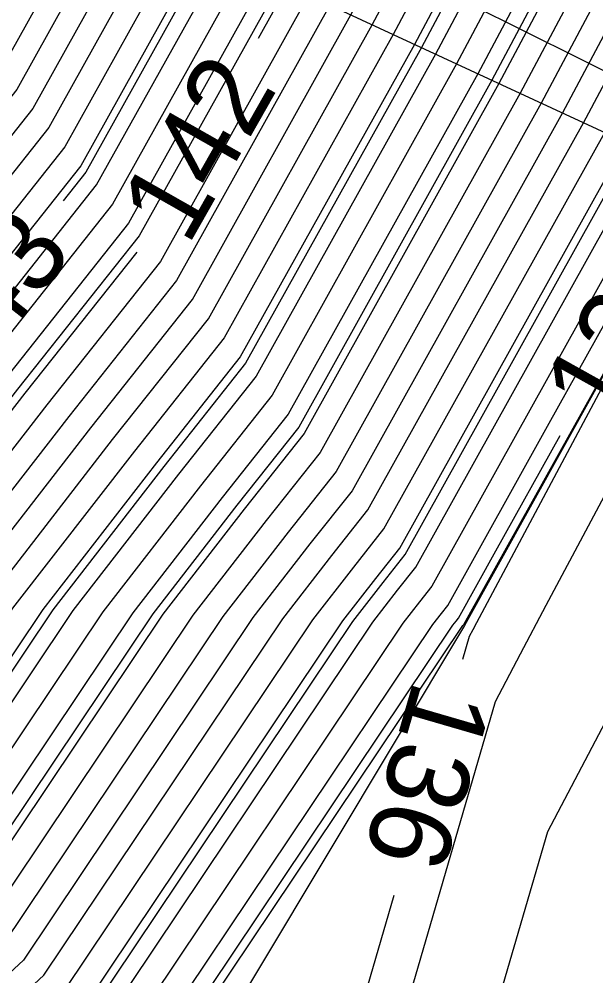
# Model space of a CAD drawing. Extents: x 2354170 to 2357230, y 866100 to 868290.
# Drawn here: x 2355638.26 to 2355652.34, y 867184.34 to 867207.68 of the extents above; entities that cross this region are included whole.
import ezdxf

# ---------------------------------------------------------------- set-up
doc = ezdxf.new("R2010")
doc.units = 0
for name, color, linetype in [('Default', 7, 'Continuous'), ('DTM Contours Major', 7, 'Continuous'), ('DTM Contours Minor', 7, 'Continuous'), ('DTM Contours Minor Text', 7, 'Continuous'), ('Exist Structure Major Box Culvert or Tunnel Topo', 7, 'Continuous'), ('PH Exist DTM Breakline', 7, 'Continuous')]:
    doc.layers.add(name, color=color, linetype=linetype)

msp = doc.modelspace()

# ---------------------------------------------------------------- linework, layer by layer
at = {"layer": 'Default'}
for points in [[(2355664.252, 867299.646), (2355669.19, 867292.045), (2355669.779, 867290.38), (2355669.781, 867289.718), (2355669.729, 867288.439), (2355671.03, 867273.796), (2355670.866, 867272.697), (2355669.217, 867263.411), (2355669.04, 867262.672), (2355668.947, 867262.409), (2355667.291, 867253.485), (2355659.812, 867239.56), (2355655.983, 867229.205), (2355654.666, 867226.325), (2355653.217, 867223.432), (2355650, 867218.256), (2355644.808, 867208.501), (2355644.09, 867207.212)], [(2355589.978, 867185.259), (2355594.026, 867184.061), (2355599.978, 867182.919), (2355608.894, 867184.159), (2355618.455, 867183.83), (2355624.115, 867186.127), (2355626.81, 867187.397), (2355630.313, 867190.655), (2355632.239, 867193.529), (2355636.795, 867199.404), (2355640.15, 867203.636), (2355643.259, 867209.218), (2355647.886, 867217.911), (2355651.607, 867223.898), (2355653.283, 867227.244), (2355654.807, 867230.576), (2355659.235, 867242.552), (2355665.668, 867254.53), (2355667.246, 867263.033), (2355667.38, 867263.979), (2355668.997, 867273.275), (2355668.853, 867273.881), (2355667.445, 867290.118)], [(2355666.071, 867288.949), (2355667.339, 867274.316), (2355667.684, 867272.876), (2355666.261, 867264.7), (2355665.993, 867262.808), (2355664.586, 867255.226), (2355658.851, 867244.547), (2355654.022, 867231.489), (2355652.361, 867227.857), (2355650.533, 867224.209), (2355646.477, 867217.681), (2355642.227, 867209.696), (2355639.37, 867204.569), (2355635.725, 867199.969), (2355630.774, 867193.585), (2355629.307, 867191.396), (2355626.639, 867188.915), (2355623.293, 867187.339), (2355618.48, 867185.385), (2355606.394, 867185.801), (2355599.978, 867184.909), (2355595.696, 867185.73), (2355589.978, 867187.423)], [(2355668.963, 867289.068), (2355670.333, 867273.647), (2355670.275, 867273.258), (2355668.5, 867263.266), (2355668.499, 867263.258), (2355668.499, 867263.258), (2355666.75, 867253.833), (2355659.62, 867240.557), (2355655.591, 867229.662), (2355654.205, 867226.631), (2355652.68, 867223.587), (2355649.295, 867218.141), (2355644.291, 867208.74), (2355640.929, 867202.703), (2355637.865, 867198.838), (2355633.704, 867193.473), (2355631.319, 867189.914), (2355626.981, 867185.879), (2355624.936, 867184.916), (2355618.43, 867182.275), (2355611.395, 867182.517), (2355599.978, 867180.929), (2355592.357, 867182.391)], [(2355665.384, 867288.365), (2355666.583, 867274.533), (2355667.027, 867272.677), (2355665.701, 867265.061), (2355665.367, 867262.695), (2355664.046, 867255.575), (2355658.658, 867245.545), (2355653.63, 867231.946), (2355651.9, 867228.163), (2355649.997, 867224.364), (2355645.772, 867217.566), (2355641.71, 867209.935), (2355638.981, 867205.036), (2355635.19, 867200.252), (2355630.041, 867193.613), (2355628.804, 867191.767), (2355626.553, 867189.674), (2355622.882, 867187.944), (2355618.492, 867186.162), (2355605.143, 867186.622), (2355599.978, 867185.903), (2355596.53, 867186.565), (2355589.978, 867188.505)], [(2355671.261, 867287.183), (2355672.424, 867274.095), (2355672.048, 867271.575), (2355670.653, 867263.719), (2355670.124, 867261.501), (2355669.843, 867260.711), (2355668.373, 867252.788), (2355660.197, 867237.564), (2355656.768, 867228.292), (2355655.588, 867225.712), (2355654.29, 867223.121), (2355651.409, 867218.486), (2355645.84, 867208.023), (2355642.097, 867201.304), (2355639.47, 867197.989), (2355635.902, 867193.389), (2355632.828, 867188.802), (2355627.237, 867183.602), (2355626.169, 867183.098), (2355618.393, 867179.942), (2355615.146, 867180.054), (2355608.196, 867179.088), (2355599.978, 867177.967), (2355590.161, 867179.83)], [(2355664.009, 867287.197), (2355665.069, 867274.968), (2355665.713, 867272.278), (2355664.583, 867265.782), (2355664.114, 867262.47), (2355662.964, 867256.272), (2355658.274, 867247.54), (2355652.846, 867232.86), (2355650.978, 867228.776), (2355648.923, 867224.675), (2355644.363, 867217.336), (2355640.678, 867210.414), (2355638.202, 867205.968), (2355634.12, 867200.818), (2355628.576, 867193.67), (2355627.797, 867192.508), (2355626.382, 867191.192), (2355622.061, 867189.156), (2355618.517, 867187.717), (2355602.643, 867188.264), (2355599.978, 867187.893), (2355598.2, 867188.234), (2355592.192, 867190.013)], [(2355663.322, 867286.612), (2355664.313, 867275.186), (2355665.056, 867272.078), (2355664.023, 867266.143), (2355663.487, 867262.358), (2355662.423, 867256.62), (2355658.081, 867248.537), (2355652.453, 867233.317), (2355650.517, 867229.082), (2355648.387, 867224.83), (2355643.658, 867217.221), (2355640.162, 867210.653), (2355637.812, 867206.435), (2355633.585, 867201.101), (2355627.843, 867193.698), (2355627.294, 867192.879), (2355626.297, 867191.951), (2355621.65, 867189.761), (2355618.529, 867188.494), (2355601.392, 867189.085), (2355599.978, 867188.888), (2355599.035, 867189.069), (2355595.846, 867190.013), (2355589.978, 867191.708)], [(2355627.875, 867171.447), (2355632.859, 867174.412), (2355638.568, 867181.563), (2355640.373, 867183.242), (2355646.893, 867192.968), (2355647.497, 867193.747), (2355647.941, 867194.308), (2355653.583, 867204.437), (2355661.979, 867220.21), (2355662.34, 867220.791), (2355662.503, 867221.116), (2355662.651, 867221.439), (2355663.081, 867222.602), (2355676.487, 867247.563), (2355676.564, 867247.975), (2355678.247, 867252.715), (2355678.899, 867255.447), (2355681.558, 867263.592), (2355682.07, 867268.67), (2355682.394, 867273.103), (2355682.876, 867276.335), (2355682.749, 867277.758), (2355683.111, 867286.719)], [(2355592.591, 867177.4), (2355599.978, 867175.998), (2355616.103, 867178.197), (2355617.647, 867178.412), (2355618.368, 867178.387), (2355626.99, 867181.887), (2355627.408, 867182.084), (2355633.834, 867188.06), (2355637.368, 867193.333), (2355640.541, 867197.424), (2355642.877, 867200.371), (2355646.873, 867207.545), (2355652.819, 867218.715), (2355655.364, 867222.81), (2355656.51, 867225.099), (2355657.552, 867227.378), (2355660.581, 867235.569), (2355669.455, 867252.091), (2355670.739, 867259.013), (2355671.207, 867260.329), (2355672.089, 867264.027), (2355673.23, 867270.452), (2355673.817, 867274.394), (2355672.793, 867285.926)], [(2355676.622, 867282.785), (2355677.301, 867275.14), (2355676.186, 867267.647), (2355675.679, 867264.797), (2355673.914, 867257.4), (2355672.979, 867254.767), (2355672.16, 867250.35), (2355661.543, 867230.582), (2355659.513, 867225.094), (2355658.815, 867223.567), (2355658.047, 867222.034), (2355656.342, 867219.29), (2355649.454, 867206.349), (2355644.825, 867198.039), (2355643.216, 867196.01), (2355641.031, 867193.193), (2355636.349, 867186.207), (2355631.023, 867181.253), (2355629.212, 867178.985), (2355627.631, 867178.045), (2355621.235, 867175.416), (2355618.115, 867173.971), (2355603.582, 867171.567)], [(2355678.154, 867281.528), (2355678.695, 867275.439), (2355677.368, 867266.524), (2355677.116, 867265.105), (2355674.997, 867256.229), (2355673.876, 867253.069), (2355673.242, 867249.653), (2355661.927, 867228.587), (2355660.298, 867224.18), (2355659.737, 867222.954), (2355659.12, 867221.723), (2355657.751, 867219.52), (2355650.486, 867205.871), (2355645.604, 867197.107), (2355644.286, 867195.444), (2355642.497, 867193.137), (2355637.355, 867185.466), (2355632.909, 867181.331), (2355630.124, 867177.842), (2355627.692, 867176.395), (2355622.533, 867174.275), (2355618.004, 867172.177), (2355602.428, 867169.601)], [(2355678.92, 867280.9), (2355679.392, 867275.588), (2355677.959, 867265.963), (2355677.834, 867265.259), (2355675.539, 867255.643), (2355674.324, 867252.22), (2355673.783, 867249.304), (2355662.119, 867227.589), (2355660.69, 867223.723), (2355660.198, 867222.648), (2355659.657, 867221.568), (2355658.456, 867219.635), (2355651.002, 867205.632), (2355645.993, 867196.64), (2355644.821, 867195.161), (2355643.229, 867193.109), (2355637.858, 867185.095), (2355633.852, 867181.369), (2355630.58, 867177.27), (2355627.722, 867175.57), (2355623.182, 867173.704), (2355617.949, 867171.281)], [(2355617.837, 867169.487), (2355624.479, 867172.563), (2355627.784, 867173.921), (2355631.491, 867176.127), (2355635.739, 867181.447), (2355638.864, 867184.354), (2355644.695, 867193.052), (2355645.891, 867194.595), (2355646.772, 867195.707), (2355652.035, 867205.154), (2355659.865, 867219.865), (2355660.73, 867221.257), (2355661.12, 867222.035), (2355661.474, 867222.81), (2355662.504, 867225.594), (2355674.864, 867248.608), (2355675.22, 867250.522), (2355676.622, 867254.472), (2355678.631, 867262.891), (2355679.304, 867264.951), (2355679.433, 867266.235), (2355679.515, 867267.356), (2355680.785, 867275.887), (2355680.452, 867279.643)], [(2355669.108, 867279.444), (2355669.609, 867273.664), (2355669.654, 867273.475), (2355667.939, 867263.618), (2355667.872, 867263.145), (2355666.209, 867254.181), (2355659.427, 867241.555), (2355655.199, 867230.119), (2355653.744, 867226.937), (2355652.143, 867223.742), (2355648.591, 867218.026), (2355643.775, 867208.979), (2355640.539, 867203.17), (2355637.33, 867199.121), (2355632.972, 867193.501), (2355630.816, 867190.284), (2355626.895, 867186.638), (2355624.526, 867185.521), (2355618.443, 867183.052), (2355610.145, 867183.338), (2355599.978, 867181.924), (2355593.192, 867183.226), (2355589.978, 867184.177)], [(2355617.782, 867168.59), (2355625.128, 867171.992), (2355627.814, 867173.096), (2355631.947, 867175.555), (2355636.682, 867181.485), (2355639.367, 867183.983), (2355645.427, 867193.024), (2355646.426, 867194.313), (2355647.162, 867195.241), (2355652.551, 867204.915), (2355660.57, 867219.98), (2355661.267, 867221.102), (2355661.581, 867221.729), (2355661.867, 867222.353), (2355662.696, 867224.597), (2355675.405, 867248.259), (2355675.668, 867249.673), (2355677.164, 867253.886), (2355678.72, 867260.409), (2355680.055, 867264.498), (2355680.312, 867267.047), (2355680.475, 867269.272), (2355681.482, 867276.036), (2355681.217, 867279.015)], [(2355677.745, 867273.591), (2355676.777, 867267.085), (2355676.397, 867264.951), (2355674.456, 867256.815), (2355673.427, 867253.918), (2355672.701, 867250.001), (2355661.735, 867229.584), (2355659.905, 867224.637), (2355659.276, 867223.261), (2355658.584, 867221.878), (2355657.046, 867219.405), (2355649.97, 867206.11), (2355645.214, 867197.573), (2355643.751, 867195.727), (2355641.764, 867193.165), (2355636.852, 867185.836), (2355635.272, 867184.367)], [(2355668.328, 867273.006), (2355666.82, 867264.34), (2355666.62, 867262.92), (2355665.127, 867254.878), (2355659.043, 867243.55), (2355654.414, 867231.033), (2355652.822, 867227.55), (2355651.07, 867224.053), (2355647.181, 867217.796), (2355642.743, 867209.457), (2355639.76, 867204.103), (2355636.26, 867199.686), (2355631.506, 867193.557), (2355629.81, 867191.026), (2355626.724, 867188.156), (2355623.704, 867186.733), (2355623.045, 867186.465)], [(2355638.326, 867182.176), (2355639.87, 867183.612), (2355646.16, 867192.996), (2355646.961, 867194.03), (2355647.552, 867194.774), (2355653.067, 867204.676), (2355661.274, 867220.095), (2355661.804, 867220.946), (2355662.042, 867221.422), (2355662.259, 867221.896), (2355662.889, 867223.599), (2355675.946, 867247.911), (2355676.116, 867248.824), (2355677.705, 867253.3), (2355678.809, 867257.928), (2355680.807, 867264.045), (2355681.191, 867267.858), (2355681.435, 867271.187), (2355681.438, 867271.212)], [(2355670.881, 867242.547), (2355662.312, 867226.592), (2355661.082, 867223.266), (2355660.659, 867222.341), (2355660.194, 867221.412), (2355659.16, 867219.75), (2355651.519, 867205.393), (2355646.383, 867196.174), (2355645.356, 867194.878), (2355643.962, 867193.081), (2355638.361, 867184.724), (2355634.795, 867181.408), (2355631.035, 867176.699), (2355627.753, 867174.746), (2355623.83, 867173.134), (2355617.893, 867170.384), (2355609.975, 867169.074)], [(2355661.417, 867234.415), (2355660.966, 867233.574), (2355658.337, 867226.464), (2355657.432, 867224.486), (2355656.437, 867222.5), (2355654.228, 867218.945), (2355647.905, 867207.066), (2355643.656, 867199.439), (2355641.611, 867196.858), (2355638.833, 867193.277), (2355634.84, 867187.319), (2355628.193, 867181.137), (2355627.844, 867180.7), (2355627.539, 867180.519), (2355619.288, 867177.128), (2355618.282, 867176.662), (2355613.593, 867175.886), (2355599.978, 867174.029), (2355595.021, 867174.97), (2355592.893, 867175.176)], [(2355651.388, 867228.367), (2355649.46, 867224.519), (2355645.067, 867217.451), (2355641.194, 867210.174), (2355638.591, 867205.502), (2355634.655, 867200.535), (2355629.308, 867193.641), (2355628.301, 867192.138), (2355626.468, 867190.433), (2355622.472, 867188.55), (2355618.504, 867186.94), (2355603.893, 867187.443), (2355599.978, 867186.898), (2355597.365, 867187.4), (2355589.978, 867189.586), (2355588.497, 867190.013), (2355579.978, 867192.478), (2355576.269, 867193.722), (2355573.854, 867194.132)], [(2355579.037, 867178.829), (2355579.151, 867178.776), (2355580.594, 867178.532), (2355589.848, 867178.763), (2355591.376, 867178.615), (2355599.978, 867176.982), (2355612.149, 867178.642), (2355616.397, 867179.233), (2355618.381, 867179.165), (2355626.579, 867182.493), (2355627.322, 867182.843), (2355633.331, 867188.431), (2355636.635, 867193.361), (2355640.006, 867197.707), (2355642.487, 867200.838), (2355646.356, 867207.784), (2355652.114, 867218.601), (2355654.827, 867222.966), (2355655.569, 867224.447)], [(2355655.637, 867219.175), (2355648.937, 867206.588), (2355644.435, 867198.506), (2355642.681, 867196.292), (2355640.299, 867193.221), (2355635.846, 867186.578), (2355630.079, 867181.215), (2355628.756, 867179.557), (2355627.6, 867178.869), (2355620.586, 867175.987), (2355618.171, 867174.868), (2355606.919, 867173.007), (2355599.978, 867172.06), (2355597.451, 867172.54), (2355589.281, 867173.329)], [(2355654.932, 867219.06), (2355648.421, 867206.827), (2355644.045, 867198.972), (2355642.146, 867196.575), (2355639.566, 867193.249), (2355635.343, 867186.948), (2355629.136, 867181.176), (2355628.3, 867180.128), (2355627.57, 867179.694), (2355619.937, 867176.557), (2355618.226, 867175.765), (2355610.256, 867174.447), (2355599.978, 867173.044), (2355596.236, 867173.755), (2355589.394, 867174.416)], [(2355627.936, 867169.797), (2355633.771, 867173.269), (2355640.454, 867181.64), (2355641.379, 867182.5), (2355648.358, 867192.912), (2355648.567, 867193.181), (2355648.72, 867193.375), (2355651.199, 867197.825), (2355654.419, 867203.601), (2355662.554, 867218.871)], [(2355663.956, 867218.975), (2355661.26, 867207.48), (2355659.633, 867204.514), (2355658.155, 867201.59), (2355656.711, 867198.335), (2355654.513, 867194.219), (2355652.817, 867191.004), (2355651.152, 867187.851), (2355649.952, 867183.728), (2355647.847, 867179.768), (2355645.785, 867176.115), (2355644.96, 867173.134), (2355642.8, 867168.809)], [(2355653.523, 867218.83), (2355647.389, 867207.305), (2355643.266, 867199.905), (2355641.076, 867197.141), (2355638.1, 867193.305), (2355634.337, 867187.69), (2355627.493, 867181.325), (2355627.401, 867181.281), (2355623.871, 867179.848), (2355618.639, 867177.698), (2355618.337, 867177.559), (2355616.93, 867177.326), (2355599.978, 867175.013), (2355593.806, 867176.185), (2355589.621, 867176.589)], [(2355645.324, 867208.262), (2355641.708, 867201.771), (2355638.935, 867198.272), (2355635.17, 867193.417), (2355632.325, 867189.172), (2355627.151, 867184.361), (2355625.758, 867183.704), (2355618.405, 867180.72), (2355613.896, 867180.875), (2355604.242, 867179.533), (2355599.978, 867178.951), (2355594.385, 867180.013), (2355590.687, 867180.722)], [(2355656.291, 867208.314), (2355654.045, 867204.099), (2355653.157, 867202.505), (2355648.331, 867193.842), (2355648.032, 867193.464), (2355647.625, 867192.94), (2355640.876, 867182.871), (2355639.511, 867181.602), (2355633.315, 867173.84), (2355627.906, 867170.622)], [(2355629.378, 867169.812), (2355634.227, 867172.697), (2355641.398, 867181.679), (2355641.882, 867182.13), (2355649.091, 867192.884), (2355649.102, 867192.899), (2355649.11, 867192.909), (2355649.242, 867193.146), (2355654.793, 867203.103), (2355654.885, 867203.275), (2355654.852, 867203.136), (2355654.838, 867203.111), (2355654.825, 867203.085), (2355654.813, 867203.057), (2355649.418, 867192.954), (2355649.328, 867192.783), (2355649.239, 867192.615), (2355649.077, 867192.058)], [(2355641.129, 867201.998), (2355638.4, 867198.555), (2355634.437, 867193.445), (2355631.822, 867189.543), (2355627.066, 867185.12), (2355625.347, 867184.31), (2355618.418, 867181.497), (2355612.646, 867181.696), (2355600.289, 867179.978), (2355599.978, 867179.935), (2355599.571, 867180.013), (2355591.522, 867181.557), (2355589.978, 867182.014), (2355587.168, 867182.822), (2355579.978, 867182.562), (2355576.805, 867183.186), (2355569.978, 867186.158), (2355561.911, 867190.013), (2355560.693, 867190.728), (2355559.978, 867190.988), (2355553.548, 867193.583), (2355552.657, 867193.877)], [(2355647.401, 867186.297), (2355646.375, 867182.773), (2355645.272, 867180.698), (2355644.191, 867178.783), (2355642.48, 867172.597), (2355640.887, 867169.407)]]:
    msp.add_lwpolyline(points, dxfattribs=at)
at = {"layer": 'DTM Contours Major'}
msp.add_lwpolyline([(2355665.715, 867241.965), (2355661.03, 867233.242), (2355658.467, 867226.312), (2355657.586, 867224.384), (2355656.616, 867222.448), (2355654.463, 867218.984), (2355648.077, 867206.987), (2355643.786, 867199.283), (2355641.789, 867196.764), (2355639.077, 867193.267), (2355635.008, 867187.196), (2355628.507, 867181.15), (2355627.996, 867180.509), (2355627.55, 867180.244), (2355619.505, 867176.938), (2355618.263, 867176.363), (2355612.481, 867175.406), (2355601.735, 867173.94)], dxfattribs=at)
at = {"layer": 'DTM Contours Minor'}
for points in [[(2355666.987, 867289.728), (2355668.348, 867274.026), (2355668.559, 867273.142), (2355667.007, 867264.219), (2355666.828, 867262.958), (2355665.308, 867254.762), (2355659.107, 867243.217), (2355654.545, 867230.88), (2355652.975, 867227.448), (2355651.249, 867224.001), (2355647.416, 867217.834), (2355642.915, 867209.378), (2355639.89, 867203.947), (2355639.334, 867203.245)], [(2355664.696, 867287.781), (2355665.826, 867274.751), (2355666.37, 867272.477), (2355665.142, 867265.422), (2355664.74, 867262.583), (2355663.505, 867255.923), (2355658.466, 867246.542), (2355653.238, 867232.403), (2355651.439, 867228.469), (2355649.46, 867224.519), (2355645.067, 867217.451), (2355641.194, 867210.174), (2355638.591, 867205.502), (2355634.655, 867200.535), (2355629.308, 867193.641), (2355628.301, 867192.138), (2355626.468, 867190.433), (2355622.472, 867188.55), (2355618.504, 867186.94), (2355603.893, 867187.443), (2355599.978, 867186.898), (2355597.365, 867187.4), (2355591.156, 867189.238)], [(2355625.993, 867171.232), (2355627.855, 867171.997), (2355632.555, 867174.793), (2355637.939, 867181.537), (2355640.038, 867183.489), (2355646.404, 867192.987), (2355647.14, 867193.936), (2355647.681, 867194.619), (2355653.239, 867204.596), (2355661.509, 867220.133), (2355661.983, 867220.895), (2355662.196, 867221.32), (2355662.389, 867221.744), (2355662.953, 867223.267), (2355676.127, 867247.795), (2355676.265, 867248.541), (2355677.886, 867253.105), (2355678.839, 867257.101), (2355681.057, 867263.894), (2355681.484, 867268.129), (2355681.755, 867271.826), (2355682.411, 867276.236), (2355682.239, 867278.177), (2355682.588, 867286.836)], [(2355677.133, 867282.366), (2355677.766, 867275.24), (2355676.58, 867267.273), (2355676.158, 867264.9), (2355674.275, 867257.01), (2355673.278, 867254.201), (2355672.52, 867250.117), (2355661.671, 867229.917), (2355659.775, 867224.789), (2355659.122, 867223.363), (2355658.405, 867221.93), (2355656.812, 867219.367), (2355649.798, 867206.19), (2355645.084, 867197.728), (2355643.573, 867195.821), (2355641.52, 867193.174), (2355636.684, 867185.96), (2355631.651, 867181.279), (2355629.516, 867178.604), (2355627.651, 867177.495), (2355621.667, 867175.036), (2355618.078, 867173.373), (2355601.357, 867170.607)], [(2355679.686, 867280.272), (2355680.088, 867275.738), (2355678.555, 867265.441), (2355678.554, 867265.423), (2355678.552, 867265.404), (2355678.542, 867265.372), (2355676.081, 867255.057), (2355674.772, 867251.371), (2355674.323, 867248.956), (2355662.312, 867226.592), (2355661.082, 867223.266), (2355660.659, 867222.341), (2355660.194, 867221.412), (2355659.16, 867219.75), (2355651.519, 867205.393), (2355646.383, 867196.174), (2355645.356, 867194.878), (2355643.962, 867193.081), (2355638.361, 867184.724), (2355634.795, 867181.408), (2355631.891, 867177.77)], [(2355591.376, 867178.615), (2355599.978, 867176.982), (2355612.149, 867178.642), (2355616.397, 867179.233), (2355618.381, 867179.165), (2355626.579, 867182.493), (2355627.322, 867182.843), (2355633.331, 867188.431), (2355636.635, 867193.361), (2355640.006, 867197.707), (2355642.487, 867200.838), (2355646.356, 867207.784), (2355652.114, 867218.601), (2355654.827, 867222.966), (2355656.049, 867225.405), (2355657.16, 867227.835), (2355660.389, 867236.567), (2355668.914, 867252.44), (2355670.291, 867259.862), (2355670.665, 867260.915), (2355670.726, 867261.171)], [(2355647.453, 867213.874), (2355644.636, 867208.581), (2355641.188, 867202.393), (2355638.222, 867198.649), (2355634.193, 867193.454), (2355631.654, 867189.667), (2355627.038, 867185.373), (2355625.21, 867184.512), (2355618.422, 867181.756), (2355612.229, 867181.97), (2355599.978, 867180.266), (2355591.8, 867181.835), (2355589.978, 867182.374), (2355586.662, 867183.329), (2355579.978, 867183.087), (2355576.152, 867183.839), (2355569.978, 867186.527), (2355562.683, 867190.013), (2355560.978, 867191.013), (2355559.978, 867191.377), (2355553.825, 867193.86), (2355549.978, 867195.13), (2355542.93, 867197.06), (2355539.178, 867197.675)], [(2355654.385, 867202.761), (2355654.668, 867203.269), (2355658.262, 867210.015), (2355656.988, 867204.584), (2355656.437, 867203.578), (2355655.935, 867202.587), (2355655.445, 867201.483), (2355651.117, 867193.376), (2355650.491, 867192.19), (2355649.877, 867191.027), (2355647.567, 867183.092), (2355646.13, 867180.388), (2355644.723, 867177.894), (2355643.307, 867172.776), (2355641.525, 867169.208)], [(2355628.651, 867169.661), (2355634.075, 867172.888), (2355641.083, 867181.666), (2355641.715, 867182.253), (2355648.846, 867192.894), (2355648.923, 867192.993), (2355648.98, 867193.064), (2355649.894, 867194.706), (2355651.463, 867197.52)]]:
    msp.add_lwpolyline(points, dxfattribs=at)
at = {"layer": 'Exist Structure Major Box Culvert or Tunnel Topo'}
msp.add_lwpolyline([(2355685.496, 867189.966), (2355680.125, 867192.642), (2355674.757, 867195.321), (2355669.39, 867198.004), (2355664.024, 867200.688), (2355658.656, 867203.369), (2355653.286, 867206.044), (2355647.918, 867208.724), (2355642.559, 867211.421), (2355637.214, 867214.147), (2355631.882, 867216.898), (2355626.555, 867219.658), (2355622.643, 867221.682)], dxfattribs=at)
at = {"layer": 'PH Exist DTM Breakline'}
for points in [[(2355683.391, 867262.488), (2355679.027, 867251.87), (2355676.933, 867247.276), (2355654.796, 867203.098), (2355649.132, 867192.883), (2355642.436, 867181.722), (2355635.508, 867171.09), (2355628.146, 867163.924), (2355622.18, 867160.883), (2355617.021, 867159.445), (2355607.935, 867158.463), (2355596.945, 867159.519), (2355587.972, 867160.796), (2355570.473, 867165.79), (2355560.523, 867168.748), (2355530.961, 867184.663)], [(2355622.346, 867219.67), (2355622.756, 867218.808), (2355623.264, 867218.355), (2355624.289, 867217.876), (2355627.137, 867216.569), (2355630.584, 867215.088), (2355653.903, 867204.289)]]:
    msp.add_lwpolyline(points, dxfattribs=at)

# ---------------------------------------------------------------- texts
at = {"layer": 'Default'}
for s, rotation, p in [('142', 60.409, (2355642.376, 867202.119)), ('136', 253.7728, (2355647.906, 867191.612))]:
    msp.add_text(s, height=2, rotation=rotation, dxfattribs=at).set_placement(p)
at = {"layer": 'DTM Contours Minor Text'}
for s, rotation, p in [('143', 51.737, (2355636.846, 867198.488)), ('136', 60.8608, (2355652.705, 867197.693))]:
    msp.add_text(s, height=2, rotation=rotation, dxfattribs=at).set_placement(p)

doc.saveas('drawing.dxf')
